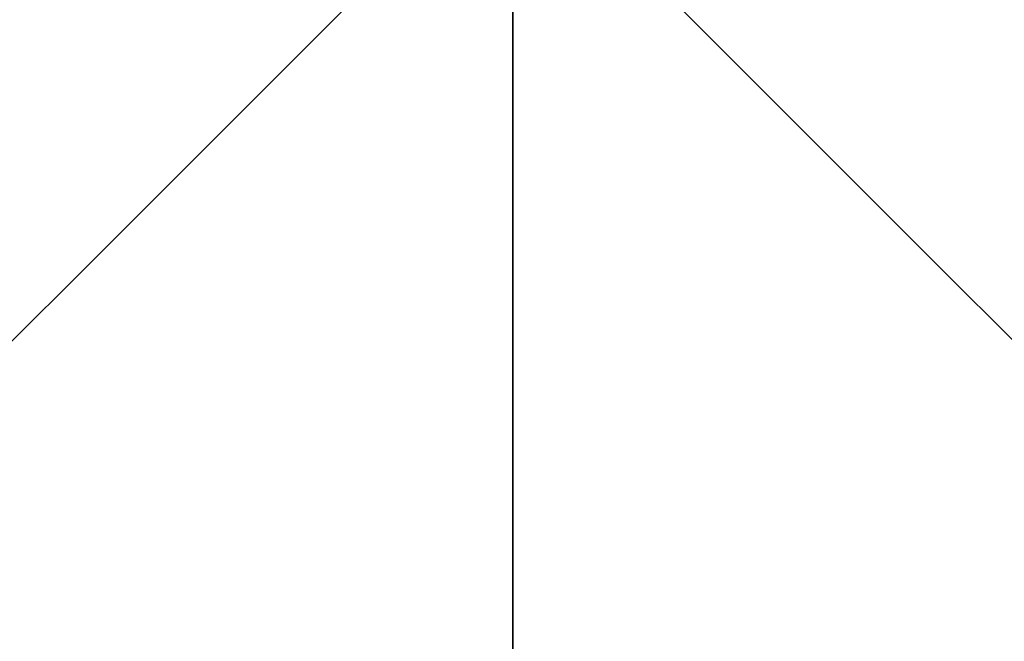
# Model space of a CAD drawing. Header units: millimetres. Extents: x -155 to 35, y -48 to 35.
# Tile 422 of 468: x -1.25 to 1.25, y -2.04 to -0.46. Entities that reach past the tile are written whole.
import ezdxf

# ---------------------------------------------------------------- set-up
doc = ezdxf.new("R2010")
doc.units = ezdxf.units.MM
doc.header["$LTSCALE"] = 65.185185
for name, color, linetype in [('2584', 7, 'CONTINUOUS'), ('2622', 7, 'CONTINUOUS'), ('2624', 7, 'CONTINUOUS')]:
    doc.layers.add(name, color=color, linetype=linetype)

msp = doc.modelspace()

# ---------------------------------------------------------------- linework, layer by layer
at = {"layer": '2584', "linetype": 'CONTINUOUS'}
for points in [[(21.4, 0, 94), (-21.4, 0, 94), (-18.5329, -10.7, 94), (21.4, 0, 94)], [(18.5329, -10.7, 94), (21.4, 0, 94), (-18.5329, -10.7, 94), (18.5329, -10.7, 94)]]:
    msp.add_3dface(points, dxfattribs=at)
at = {"layer": '2622', "linetype": 'CONTINUOUS'}
for points in [[(0, -3.35, 90), (0, 0, 91.9341), (2.3687, -2.3689, 90), (0, -3.35, 90)], [(2.3687, -2.3689, 90), (0, 0, 91.9341), (3.35, 0, 90), (2.3687, -2.3689, 90)]]:
    msp.add_3dface(points, dxfattribs=at)
at = {"layer": '2624', "linetype": 'CONTINUOUS'}
for points in [[(-3.35, 0, 90), (0, 0, 91.9341), (-2.3687, -2.3689, 90), (-3.35, 0, 90)], [(0, 0, 91.9341), (0, -3.35, 90), (-2.3687, -2.3689, 90), (0, 0, 91.9341)]]:
    msp.add_3dface(points, dxfattribs=at)

doc.saveas('drawing.dxf')
